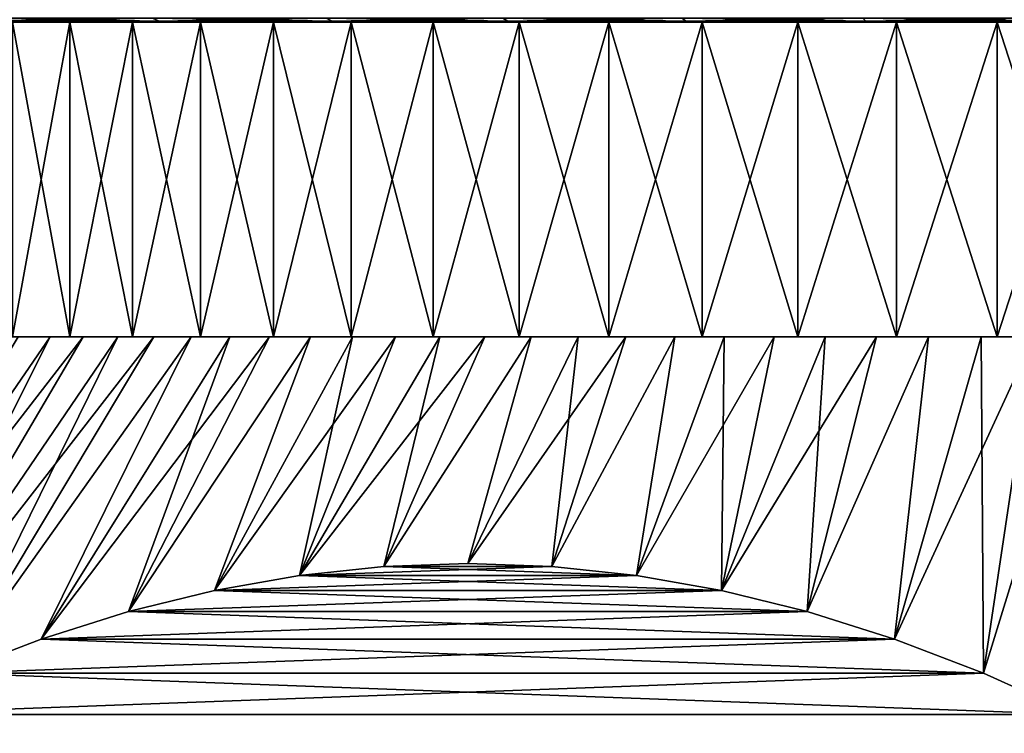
# Model space of a CAD drawing. Header units: metres. Extents: x -105 to 105, y -72 to 59.
# Tile 396 of 414: x 63.94 to 71.76, y 34.3 to 39.97. Entities that reach past the tile are written whole.
import ezdxf

# ---------------------------------------------------------------- set-up
doc = ezdxf.new("R2010")
doc.units = ezdxf.units.M
doc.layers.add('solid_509431_AD150_SW0001', color=7, linetype='CONTINUOUS')

msp = doc.modelspace()

# ---------------------------------------------------------------- linework, layer by layer
at = {"layer": 'solid_509431_AD150_SW0001'}
for points in [[(63.638599, 39.982388, -26.475197), (64.994125, 39.982388, -27.016661), (63.699825, 39.958004, -26.332518)], [(63.638599, 39.982388, 26.475197), (63.699825, 39.958004, 26.332518), (65.04805, 39.958004, 26.871063)], [(64.994125, 39.982388, 27.016661), (63.638599, 39.982388, 26.475197), (65.04805, 39.958004, 26.871063)], [(64.994125, 39.982388, -27.016661), (65.04805, 39.958004, -26.871063), (63.699825, 39.958004, -26.332518)], [(64.994125, 39.982388, -27.016661), (66.375343, 39.982388, -27.488775), (65.04805, 39.958004, -26.871063)], [(64.994125, 39.982388, 27.016661), (65.04805, 39.958004, 26.871063), (66.421822, 39.958004, 27.340633)], [(66.375343, 39.982388, 27.488775), (64.994125, 39.982388, 27.016661), (66.421822, 39.958004, 27.340633)], [(66.375343, 39.982388, -27.488775), (66.421822, 39.958004, -27.340633), (65.04805, 39.958004, -26.871063)], [(66.375343, 39.982388, -27.488775), (67.778694, 39.982388, -27.890324), (66.421822, 39.958004, -27.340633)], [(66.375343, 39.982388, 27.488775), (66.421822, 39.958004, 27.340633), (67.817612, 39.958004, 27.740019)], [(67.778694, 39.982388, 27.890324), (66.375343, 39.982388, 27.488775), (67.817612, 39.958004, 27.740019)], [(67.778694, 39.982388, -27.890324), (67.817612, 39.958004, -27.740019), (66.421822, 39.958004, -27.340633)], [(67.778694, 39.982388, -27.890324), (69.200584, 39.982388, -28.220282), (67.817612, 39.958004, -27.740019)], [(67.778694, 39.982388, 27.890324), (67.817612, 39.958004, 27.740019), (69.231842, 39.958004, 28.068197)], [(69.200584, 39.982388, 28.220282), (67.778694, 39.982388, 27.890324), (69.231842, 39.958004, 28.068197)], [(69.200584, 39.982388, -28.220282), (69.231842, 39.958004, -28.068197), (67.817612, 39.958004, -27.740019)], [(69.200584, 39.982388, -28.220282), (70.63736, 39.982388, -28.477797), (69.231842, 39.958004, -28.068197)], [(69.200584, 39.982388, 28.220282), (69.231842, 39.958004, 28.068197), (70.660873, 39.958004, 28.324324)], [(70.63736, 39.982388, 28.477797), (69.200584, 39.982388, 28.220282), (70.660873, 39.958004, 28.324324)], [(70.63736, 39.982388, -28.477797), (70.660873, 39.958004, -28.324324), (69.231842, 39.958004, -28.068197)], [(70.63736, 39.982388, -28.477797), (72.085335, 39.982388, -28.662209), (70.660873, 39.958004, -28.324324)], [(70.63736, 39.982388, 28.477797), (70.660873, 39.958004, 28.324324), (72.101044, 39.958004, 28.507744)], [(72.085335, 39.982388, 28.662209), (70.63736, 39.982388, 28.477797), (72.101044, 39.958004, 28.507744)], [(72.085335, 39.982388, -28.662209), (72.101044, 39.958004, -28.507744), (70.660873, 39.958004, -28.324324)], [(64.836197, 39.950001, 8.105371), (47.822784, 39.950001, 8.581896), (47.420685, 39.950001, 7.185497)], [(64.337761, 39.950001, 7.437512), (64.836197, 39.950001, 8.105371), (47.420685, 39.950001, 7.185497)], [(63.883144, 39.950001, 6.739104), (64.337761, 39.950001, 7.437512), (47.420685, 39.950001, 7.185497)], [(64.836197, 39.950001, -8.105371), (47.658512, 39.950001, -8.04323), (48.104012, 39.950001, -9.42634)], [(64.337761, 39.950001, -7.437512), (63.883144, 39.950001, -6.739104), (47.658512, 39.950001, -8.04323)], [(64.836197, 39.950001, -8.105371), (64.337761, 39.950001, -7.437512), (47.658512, 39.950001, -8.04323)], [(66.573021, 39.950001, 9.898787), (48.29554, 39.950001, 9.955989), (47.822784, 39.950001, 8.581896)], [(65.956131, 39.950001, 9.338548), (66.573021, 39.950001, 9.898787), (47.822784, 39.950001, 8.581896)], [(65.376381, 39.950001, 8.739902), (65.956131, 39.950001, 9.338548), (47.822784, 39.950001, 8.581896)], [(64.836197, 39.950001, 8.105371), (65.376381, 39.950001, 8.739902), (47.822784, 39.950001, 8.581896)], [(66.573021, 39.950001, -9.898787), (48.104012, 39.950001, -9.42634), (48.619427, 39.950001, -10.784958)], [(65.376381, 39.950001, -8.739902), (64.836197, 39.950001, -8.105371), (48.104012, 39.950001, -9.42634)], [(65.956131, 39.950001, -9.338548), (65.376381, 39.950001, -8.739902), (48.104012, 39.950001, -9.42634)], [(66.573021, 39.950001, -9.898787), (65.956131, 39.950001, -9.338548), (48.104012, 39.950001, -9.42634)], [(67.908035, 39.950001, 10.895137), (48.837696, 39.950001, 11.304154), (48.29554, 39.950001, 9.955989)], [(67.224571, 39.950001, 10.418385), (67.908035, 39.950001, 10.895137), (48.29554, 39.950001, 9.955989)], [(66.573021, 39.950001, 9.898787), (67.224571, 39.950001, 10.418385), (48.29554, 39.950001, 9.955989)], [(67.908035, 39.950001, -10.895137), (48.619427, 39.950001, -10.784958), (49.20343, 39.950001, -12.115568)], [(67.224571, 39.950001, -10.418385), (66.573021, 39.950001, -9.898787), (48.619427, 39.950001, -10.784958)], [(67.908035, 39.950001, -10.895137), (67.224571, 39.950001, -10.418385), (48.619427, 39.950001, -10.784958)], [(71.702499, 39.950001, 12.574837), (49.447899, 39.950001, 12.622996), (48.837696, 39.950001, 11.304154)], [(70.90358, 39.950001, 12.337721), (71.702499, 39.950001, 12.574837), (48.837696, 39.950001, 11.304154)], [(70.121544, 39.950001, 12.049923), (70.90358, 39.950001, 12.337721), (48.837696, 39.950001, 11.304154)], [(69.359497, 39.950001, 11.712588), (70.121544, 39.950001, 12.049923), (48.837696, 39.950001, 11.304154)], [(68.620682, 39.950001, 11.32715), (69.359497, 39.950001, 11.712588), (48.837696, 39.950001, 11.304154)], [(67.908035, 39.950001, 10.895137), (68.620682, 39.950001, 11.32715), (48.837696, 39.950001, 11.304154)], [(70.90358, 39.950001, -12.337721), (49.20343, 39.950001, -12.115568), (49.854492, 39.950001, -13.414669)], [(68.620682, 39.950001, -11.32715), (67.908035, 39.950001, -10.895137), (49.20343, 39.950001, -12.115568)], [(69.359497, 39.950001, -11.712588), (68.620682, 39.950001, -11.32715), (49.20343, 39.950001, -12.115568)], [(70.121544, 39.950001, -12.049923), (69.359497, 39.950001, -11.712588), (49.20343, 39.950001, -12.115568)], [(70.90358, 39.950001, -12.337721), (70.121544, 39.950001, -12.049923), (49.20343, 39.950001, -12.115568)], [(100.145508, 39.950001, 13.414669), (50.124489, 39.950001, 13.908954), (49.447899, 39.950001, 12.622996)], [(75, 39.950001, 13), (100.145508, 39.950001, 13.414669), (49.447899, 39.950001, 12.622996)], [(74.167084, 39.950001, 12.973289), (75, 39.950001, 13), (49.447899, 39.950001, 12.622996)], [(73.337608, 39.950001, 12.893271), (74.167084, 39.950001, 12.973289), (49.447899, 39.950001, 12.622996)], [(72.514931, 39.950001, 12.760267), (73.337608, 39.950001, 12.893271), (49.447899, 39.950001, 12.622996)], [(71.702499, 39.950001, 12.574837), (72.514931, 39.950001, 12.760267), (49.447899, 39.950001, 12.622996)], [(49.854492, 39.950001, -13.414669), (99.875511, 39.950001, -13.908954), (100.552101, 39.950001, -12.622996)], [(75, 39.950001, -13), (49.854492, 39.950001, -13.414669), (100.552101, 39.950001, -12.622996)], [(49.854492, 39.950001, -13.414669), (50.570942, 39.950001, -14.678935), (99.875511, 39.950001, -13.908954)], [(71.702499, 39.950001, -12.574837), (70.90358, 39.950001, -12.337721), (49.854492, 39.950001, -13.414669)], [(72.514931, 39.950001, -12.760267), (71.702499, 39.950001, -12.574837), (49.854492, 39.950001, -13.414669)], [(73.337608, 39.950001, -12.893271), (72.514931, 39.950001, -12.760267), (49.854492, 39.950001, -13.414669)], [(74.167084, 39.950001, -12.973289), (73.337608, 39.950001, -12.893271), (49.854492, 39.950001, -13.414669)], [(75, 39.950001, -13), (74.167084, 39.950001, -12.973289), (49.854492, 39.950001, -13.414669)], [(99.429054, 39.950001, 14.678935), (50.865784, 39.950001, 15.158812), (50.124489, 39.950001, 13.908954)], [(100.145508, 39.950001, 13.414669), (99.429054, 39.950001, 14.678935), (50.124489, 39.950001, 13.908954)], [(50.570942, 39.950001, -14.678935), (99.134216, 39.950001, -15.158812), (99.875511, 39.950001, -13.908954)], [(50.570942, 39.950001, -14.678935), (51.350864, 39.950001, -15.904978), (99.134216, 39.950001, -15.158812)], [(98.649139, 39.950001, 15.904978), (51.6698, 39.950001, 16.369234), (50.865784, 39.950001, 15.158812)], [(99.429054, 39.950001, 14.678935), (98.649139, 39.950001, 15.904978), (50.865784, 39.950001, 15.158812)], [(51.350864, 39.950001, -15.904978), (98.3302, 39.950001, -16.369234), (99.134216, 39.950001, -15.158812)], [(51.350864, 39.950001, -15.904978), (52.192307, 39.950001, -17.089737), (98.3302, 39.950001, -16.369234)], [(97.807693, 39.950001, 17.089737), (52.534466, 39.950001, 17.537094), (51.6698, 39.950001, 16.369234)], [(98.649139, 39.950001, 15.904978), (97.807693, 39.950001, 17.089737), (51.6698, 39.950001, 16.369234)], [(52.192307, 39.950001, -17.089737), (97.465538, 39.950001, -17.537094), (98.3302, 39.950001, -16.369234)], [(52.192307, 39.950001, -17.089737), (53.093006, 39.950001, -18.230021), (97.465538, 39.950001, -17.537094)], [(96.90699, 39.950001, 18.230021), (53.457558, 39.950001, 18.659399), (52.534466, 39.950001, 17.537094)], [(97.807693, 39.950001, 17.089737), (96.90699, 39.950001, 18.230021), (52.534466, 39.950001, 17.537094)], [(53.093006, 39.950001, -18.230021), (96.542442, 39.950001, -18.659399), (97.465538, 39.950001, -17.537094)], [(53.093006, 39.950001, -18.230021), (54.050678, 39.950001, -19.322937), (96.542442, 39.950001, -18.659399)], [(95.949318, 39.950001, 19.322937), (54.436607, 39.950001, 19.733141), (53.457558, 39.950001, 18.659399)], [(96.90699, 39.950001, 18.230021), (95.949318, 39.950001, 19.322937), (53.457558, 39.950001, 18.659399)], [(54.050678, 39.950001, -19.322937), (95.563393, 39.950001, -19.733141), (96.542442, 39.950001, -18.659399)], [(54.050678, 39.950001, -19.322937), (55.06282, 39.950001, -20.365629), (95.563393, 39.950001, -19.733141)], [(94.93718, 39.950001, 20.365629), (55.46917, 39.950001, 20.75564), (54.436607, 39.950001, 19.733141)], [(95.949318, 39.950001, 19.322937), (94.93718, 39.950001, 20.365629), (54.436607, 39.950001, 19.733141)], [(55.06282, 39.950001, -20.365629), (94.53083, 39.950001, -20.75564), (95.563393, 39.950001, -19.733141)], [(55.06282, 39.950001, -20.365629), (56.126755, 39.950001, -21.355339), (94.53083, 39.950001, -20.75564)], [(93.873245, 39.950001, 21.355339), (56.552456, 39.950001, 21.724138), (55.46917, 39.950001, 20.75564)], [(94.93718, 39.950001, 20.365629), (93.873245, 39.950001, 21.355339), (55.46917, 39.950001, 20.75564)], [(56.126755, 39.950001, -21.355339), (93.44754, 39.950001, -21.724138), (94.53083, 39.950001, -20.75564)], [(56.126755, 39.950001, -21.355339), (57.239807, 39.950001, -22.289581), (93.44754, 39.950001, -21.724138)], [(92.760193, 39.950001, 22.289581), (57.683731, 39.950001, 22.636183), (56.552456, 39.950001, 21.724138)], [(93.873245, 39.950001, 21.355339), (92.760193, 39.950001, 22.289581), (56.552456, 39.950001, 21.724138)], [(57.239807, 39.950001, -22.289581), (92.316269, 39.950001, -22.636183), (93.44754, 39.950001, -21.724138)], [(57.239807, 39.950001, -22.289581), (58.398968, 39.950001, -23.165831), (92.316269, 39.950001, -22.636183)], [(91.601036, 39.950001, 23.165831), (58.860031, 39.950001, 23.489388), (57.683731, 39.950001, 22.636183)], [(92.760193, 39.950001, 22.289581), (91.601036, 39.950001, 23.165831), (57.683731, 39.950001, 22.636183)], [(58.398968, 39.950001, -23.165831), (91.139969, 39.950001, -23.489388), (92.316269, 39.950001, -22.636183)], [(58.398968, 39.950001, -23.165831), (59.601337, 39.950001, -23.981892), (91.139969, 39.950001, -23.489388)], [(90.398659, 39.950001, 23.981892), (60.078243, 39.950001, 24.281498), (58.860031, 39.950001, 23.489388)], [(91.601036, 39.950001, 23.165831), (90.398659, 39.950001, 23.981892), (58.860031, 39.950001, 23.489388)], [(59.601337, 39.950001, -23.981892), (89.921761, 39.950001, -24.281498), (91.139969, 39.950001, -23.489388)], [(59.601337, 39.950001, -23.981892), (60.843719, 39.950001, -24.735596), (89.921761, 39.950001, -24.281498)], [(89.156281, 39.950001, 24.735596), (61.335308, 39.950001, 25.010521), (60.078243, 39.950001, 24.281498)], [(90.398659, 39.950001, 23.981892), (89.156281, 39.950001, 24.735596), (60.078243, 39.950001, 24.281498)], [(60.843719, 39.950001, -24.735596), (88.664688, 39.950001, -25.010521), (89.921761, 39.950001, -24.281498)], [(60.843719, 39.950001, -24.735596), (62.122887, 39.950001, -25.424986), (88.664688, 39.950001, -25.010521)], [(87.877113, 39.950001, 25.424986), (62.627831, 39.950001, 25.67449), (61.335308, 39.950001, 25.010521)], [(89.156281, 39.950001, 24.735596), (87.877113, 39.950001, 25.424986), (61.335308, 39.950001, 25.010521)], [(62.122887, 39.950001, -25.424986), (87.372169, 39.950001, -25.67449), (88.664688, 39.950001, -25.010521)], [(62.122887, 39.950001, -25.424986), (63.435577, 39.950001, -26.048302), (87.372169, 39.950001, -25.67449)], [(63.699825, 39.958004, 26.332518), (62.627831, 39.950001, 25.67449), (63.952572, 39.950001, 26.27174)], [(86.564423, 39.950001, 26.048302), (63.952572, 39.950001, 26.27174), (62.627831, 39.950001, 25.67449)], [(87.877113, 39.950001, 25.424986), (86.564423, 39.950001, 26.048302), (62.627831, 39.950001, 25.67449)], [(63.699825, 39.958004, -26.332518), (64.778259, 39.950001, -26.603872), (63.435577, 39.950001, -26.048302)], [(63.435577, 39.950001, -26.048302), (86.047424, 39.950001, -26.27174), (87.372169, 39.950001, -25.67449)], [(63.435577, 39.950001, -26.048302), (64.778259, 39.950001, -26.603872), (86.047424, 39.950001, -26.27174)], [(65.04805, 39.958004, 26.871063), (63.699825, 39.958004, 26.332518), (63.952572, 39.950001, 26.27174)], [(63.699825, 39.958004, -26.332518), (65.04805, 39.958004, -26.871063), (64.778259, 39.950001, -26.603872)], [(64.337761, 39.950001, -7.437512), (64.337761, 37.450001, -7.437512), (63.883144, 37.450001, -6.739104)], [(64.337761, 39.950001, -7.437512), (63.883144, 37.450001, -6.739104), (63.883144, 39.950001, -6.739104)], [(63.883144, 39.950001, 6.739104), (63.883144, 37.450001, 6.739104), (64.337761, 37.450001, 7.437512)], [(63.883144, 39.950001, 6.739104), (64.337761, 37.450001, 7.437512), (64.337761, 39.950001, 7.437512)], [(65.04805, 39.958004, 26.871063), (63.952572, 39.950001, 26.27174), (65.306015, 39.950001, 26.800684)], [(85.221741, 39.950001, 26.603872), (65.306015, 39.950001, 26.800684), (63.952572, 39.950001, 26.27174)], [(86.564423, 39.950001, 26.048302), (85.221741, 39.950001, 26.603872), (63.952572, 39.950001, 26.27174)], [(64.836197, 39.950001, -8.105371), (64.836197, 37.450001, -8.105371), (64.337761, 37.450001, -7.437512)], [(64.836197, 39.950001, -8.105371), (64.337761, 37.450001, -7.437512), (64.337761, 39.950001, -7.437512)], [(64.337761, 39.950001, 7.437512), (64.337761, 37.450001, 7.437512), (64.836197, 37.450001, 8.105371)], [(64.337761, 39.950001, 7.437512), (64.836197, 37.450001, 8.105371), (64.836197, 39.950001, 8.105371)], [(65.04805, 39.958004, -26.871063), (66.147591, 39.950001, -27.090307), (64.778259, 39.950001, -26.603872)], [(64.778259, 39.950001, -26.603872), (84.693985, 39.950001, -26.800684), (86.047424, 39.950001, -26.27174)], [(64.778259, 39.950001, -26.603872), (66.147591, 39.950001, -27.090307), (84.693985, 39.950001, -26.800684)], [(65.376381, 39.950001, -8.739902), (65.376381, 37.450001, -8.739902), (64.836197, 37.450001, -8.105371)], [(65.376381, 39.950001, -8.739902), (64.836197, 37.450001, -8.105371), (64.836197, 39.950001, -8.105371)], [(64.836197, 39.950001, 8.105371), (64.836197, 37.450001, 8.105371), (65.376381, 37.450001, 8.739902)], [(64.836197, 39.950001, 8.105371), (65.376381, 37.450001, 8.739902), (65.376381, 39.950001, 8.739902)], [(66.421822, 39.958004, 27.340633), (65.04805, 39.958004, 26.871063), (65.306015, 39.950001, 26.800684)], [(65.04805, 39.958004, -26.871063), (66.421822, 39.958004, -27.340633), (66.147591, 39.950001, -27.090307)], [(66.421822, 39.958004, 27.340633), (65.306015, 39.950001, 26.800684), (66.684639, 39.950001, 27.259947)], [(83.852409, 39.950001, 27.090307), (66.684639, 39.950001, 27.259947), (65.306015, 39.950001, 26.800684)], [(85.221741, 39.950001, 26.603872), (83.852409, 39.950001, 27.090307), (65.306015, 39.950001, 26.800684)], [(65.956131, 39.950001, -9.338548), (65.956131, 37.450001, -9.338548), (65.376381, 37.450001, -8.739902)], [(65.956131, 39.950001, -9.338548), (65.376381, 37.450001, -8.739902), (65.376381, 39.950001, -8.739902)], [(65.376381, 39.950001, 8.739902), (65.376381, 37.450001, 8.739902), (65.956131, 37.450001, 9.338548)], [(65.376381, 39.950001, 8.739902), (65.956131, 37.450001, 9.338548), (65.956131, 39.950001, 9.338548)], [(66.573021, 39.950001, -9.898787), (66.573021, 37.450001, -9.898787), (65.956131, 37.450001, -9.338548)], [(66.573021, 39.950001, -9.898787), (65.956131, 37.450001, -9.338548), (65.956131, 39.950001, -9.338548)], [(65.956131, 39.950001, 9.338548), (65.956131, 37.450001, 9.338548), (66.573021, 37.450001, 9.898787)], [(65.956131, 39.950001, 9.338548), (66.573021, 37.450001, 9.898787), (66.573021, 39.950001, 9.898787)], [(66.421822, 39.958004, -27.340633), (67.539879, 39.950001, -27.5063), (66.147591, 39.950001, -27.090307)], [(66.147591, 39.950001, -27.090307), (83.315361, 39.950001, -27.259947), (84.693985, 39.950001, -26.800684)], [(66.147591, 39.950001, -27.090307), (67.539879, 39.950001, -27.5063), (83.315361, 39.950001, -27.259947)], [(67.817612, 39.958004, 27.740019), (66.421822, 39.958004, 27.340633), (66.684639, 39.950001, 27.259947)], [(66.421822, 39.958004, -27.340633), (67.817612, 39.958004, -27.740019), (67.539879, 39.950001, -27.5063)], [(67.224571, 39.950001, -10.418385), (67.224571, 37.450001, -10.418385), (66.573021, 37.450001, -9.898787)], [(67.224571, 39.950001, -10.418385), (66.573021, 37.450001, -9.898787), (66.573021, 39.950001, -9.898787)], [(66.573021, 39.950001, 9.898787), (66.573021, 37.450001, 9.898787), (67.224571, 37.450001, 10.418385)], [(66.573021, 39.950001, 9.898787), (67.224571, 37.450001, 10.418385), (67.224571, 39.950001, 10.418385)], [(67.817612, 39.958004, 27.740019), (66.684639, 39.950001, 27.259947), (68.08493, 39.950001, 27.648359)], [(82.460121, 39.950001, 27.5063), (68.08493, 39.950001, 27.648359), (66.684639, 39.950001, 27.259947)], [(83.852409, 39.950001, 27.090307), (82.460121, 39.950001, 27.5063), (66.684639, 39.950001, 27.259947)], [(67.908035, 39.950001, -10.895137), (67.908035, 37.450001, -10.895137), (67.224571, 37.450001, -10.418385)], [(67.908035, 39.950001, -10.895137), (67.224571, 37.450001, -10.418385), (67.224571, 39.950001, -10.418385)], [(67.224571, 39.950001, 10.418385), (67.224571, 37.450001, 10.418385), (67.908035, 37.450001, 10.895137)], [(67.224571, 39.950001, 10.418385), (67.908035, 37.450001, 10.895137), (67.908035, 39.950001, 10.895137)], [(67.817612, 39.958004, -27.740019), (68.951584, 39.950001, -27.850792), (67.539879, 39.950001, -27.5063)], [(67.539879, 39.950001, -27.5063), (81.91507, 39.950001, -27.648359), (83.315361, 39.950001, -27.259947)], [(67.539879, 39.950001, -27.5063), (68.951584, 39.950001, -27.850792), (81.91507, 39.950001, -27.648359)], [(69.231842, 39.958004, 28.068197), (67.817612, 39.958004, 27.740019), (68.08493, 39.950001, 27.648359)], [(67.817612, 39.958004, -27.740019), (69.231842, 39.958004, -28.068197), (68.951584, 39.950001, -27.850792)], [(68.620682, 39.950001, -11.32715), (68.620682, 37.450001, -11.32715), (67.908035, 37.450001, -10.895137)], [(68.620682, 39.950001, -11.32715), (67.908035, 37.450001, -10.895137), (67.908035, 39.950001, -10.895137)], [(67.908035, 39.950001, 10.895137), (67.908035, 37.450001, 10.895137), (68.620682, 37.450001, 11.32715)], [(67.908035, 39.950001, 10.895137), (68.620682, 37.450001, 11.32715), (68.620682, 39.950001, 11.32715)], [(69.231842, 39.958004, 28.068197), (68.08493, 39.950001, 27.648359), (69.50312, 39.950001, 27.964876)], [(81.048416, 39.950001, 27.850792), (69.50312, 39.950001, 27.964876), (68.08493, 39.950001, 27.648359)], [(82.460121, 39.950001, 27.5063), (81.048416, 39.950001, 27.850792), (68.08493, 39.950001, 27.648359)], [(69.359497, 39.950001, -11.712588), (69.359497, 37.450001, -11.712588), (68.620682, 37.450001, -11.32715)], [(69.359497, 39.950001, -11.712588), (68.620682, 37.450001, -11.32715), (68.620682, 39.950001, -11.32715)], [(68.620682, 39.950001, 11.32715), (68.620682, 37.450001, 11.32715), (69.359497, 37.450001, 11.712588)], [(68.620682, 39.950001, 11.32715), (69.359497, 37.450001, 11.712588), (69.359497, 39.950001, 11.712588)], [(69.231842, 39.958004, -28.068197), (70.379036, 39.950001, -28.122885), (68.951584, 39.950001, -27.850792)], [(68.951584, 39.950001, -27.850792), (80.49688, 39.950001, -27.964876), (81.91507, 39.950001, -27.648359)], [(68.951584, 39.950001, -27.850792), (70.379036, 39.950001, -28.122885), (80.49688, 39.950001, -27.964876)], [(70.660873, 39.958004, 28.324324), (69.231842, 39.958004, 28.068197), (69.50312, 39.950001, 27.964876)], [(69.231842, 39.958004, -28.068197), (70.660873, 39.958004, -28.324324), (70.379036, 39.950001, -28.122885)], [(70.121544, 39.950001, -12.049923), (70.121544, 37.450001, -12.049923), (69.359497, 37.450001, -11.712588)], [(70.121544, 39.950001, -12.049923), (69.359497, 37.450001, -11.712588), (69.359497, 39.950001, -11.712588)], [(69.359497, 39.950001, 11.712588), (69.359497, 37.450001, 11.712588), (70.121544, 37.450001, 12.049923)], [(69.359497, 39.950001, 11.712588), (70.121544, 37.450001, 12.049923), (70.121544, 39.950001, 12.049923)], [(70.660873, 39.958004, 28.324324), (69.50312, 39.950001, 27.964876), (70.935684, 39.950001, 28.20871)], [(79.620964, 39.950001, 28.122885), (70.935684, 39.950001, 28.20871), (69.50312, 39.950001, 27.964876)], [(81.048416, 39.950001, 27.850792), (79.620964, 39.950001, 28.122885), (69.50312, 39.950001, 27.964876)], [(70.90358, 39.950001, -12.337721), (70.90358, 37.450001, -12.337721), (70.121544, 37.450001, -12.049923)], [(70.90358, 39.950001, -12.337721), (70.121544, 37.450001, -12.049923), (70.121544, 39.950001, -12.049923)], [(70.121544, 39.950001, 12.049923), (70.121544, 37.450001, 12.049923), (70.90358, 37.450001, 12.337721)], [(70.121544, 39.950001, 12.049923), (70.90358, 37.450001, 12.337721), (70.90358, 39.950001, 12.337721)], [(70.660873, 39.958004, -28.324324), (71.818436, 39.950001, -28.321857), (70.379036, 39.950001, -28.122885)], [(70.379036, 39.950001, -28.122885), (79.064316, 39.950001, -28.20871), (80.49688, 39.950001, -27.964876)], [(70.379036, 39.950001, -28.122885), (71.818436, 39.950001, -28.321857), (79.064316, 39.950001, -28.20871)], [(72.101044, 39.958004, 28.507744), (70.660873, 39.958004, 28.324324), (70.935684, 39.950001, 28.20871)], [(70.660873, 39.958004, -28.324324), (72.101044, 39.958004, -28.507744), (71.818436, 39.950001, -28.321857)], [(71.702499, 39.950001, -12.574837), (71.702499, 37.450001, -12.574837), (70.90358, 37.450001, -12.337721)], [(71.702499, 39.950001, -12.574837), (70.90358, 37.450001, -12.337721), (70.90358, 39.950001, -12.337721)], [(70.90358, 39.950001, 12.337721), (70.90358, 37.450001, 12.337721), (71.702499, 37.450001, 12.574837)], [(70.90358, 39.950001, 12.337721), (71.702499, 37.450001, 12.574837), (71.702499, 39.950001, 12.574837)], [(72.101044, 39.958004, 28.507744), (70.935684, 39.950001, 28.20871), (72.378754, 39.950001, 28.379202)], [(78.181564, 39.950001, 28.321857), (72.378754, 39.950001, 28.379202), (70.935684, 39.950001, 28.20871)], [(79.620964, 39.950001, 28.122885), (78.181564, 39.950001, 28.321857), (70.935684, 39.950001, 28.20871)], [(72.514931, 39.950001, -12.760267), (72.514931, 37.450001, -12.760267), (71.702499, 37.450001, -12.574837)], [(72.514931, 39.950001, -12.760267), (71.702499, 37.450001, -12.574837), (71.702499, 39.950001, -12.574837)], [(71.702499, 39.950001, 12.574837), (71.702499, 37.450001, 12.574837), (72.514931, 37.450001, 12.760267)], [(71.702499, 39.950001, 12.574837), (72.514931, 37.450001, 12.760267), (72.514931, 39.950001, 12.760267)], [(62.125664, 34.450001, 9.500075), (64.180923, 37.450001, 8.074492), (63.92765, 37.450001, 7.723543)], [(62.125664, 34.450001, 9.500075), (62.678173, 34.450001, 10.206499), (64.180923, 37.450001, 8.074492)], [(62.125664, 34.450001, -9.500075), (63.92765, 37.450001, -7.723543), (64.180923, 37.450001, -8.074492)], [(62.125664, 34.450001, -9.500075), (64.180923, 37.450001, -8.074492), (64.445305, 37.450001, -8.417147)], [(62.125664, 34.450001, -9.500075), (64.445305, 37.450001, -8.417147), (62.678173, 34.450001, -10.206499)], [(62.678173, 34.450001, 10.206499), (64.720451, 37.450001, 8.751051), (64.445305, 37.450001, 8.417147)], [(62.678173, 34.450001, 10.206499), (63.404133, 34.776466, 10.625631), (64.720451, 37.450001, 8.751051)], [(62.678173, 34.450001, 10.206499), (64.445305, 37.450001, 8.417147), (64.180923, 37.450001, 8.074492)], [(62.678173, 34.450001, -10.206499), (64.445305, 37.450001, -8.417147), (64.720451, 37.450001, -8.751051)], [(62.678173, 34.450001, -10.206499), (64.720451, 37.450001, -8.751051), (65.006233, 37.450001, -9.076042)], [(63.404133, 34.776466, -10.625631), (62.678173, 34.450001, -10.206499), (65.006233, 37.450001, -9.076042)], [(63.404133, 34.776466, 10.625631), (65.302299, 37.450001, 9.391726), (65.006233, 37.450001, 9.076042)], [(63.404133, 34.776466, 10.625631), (64.111633, 35.047756, 11.034109), (65.302299, 37.450001, 9.391726)], [(63.404133, 34.776466, 10.625631), (65.006233, 37.450001, 9.076042), (64.720451, 37.450001, 8.751051)], [(63.404133, 34.776466, -10.625631), (65.006233, 37.450001, -9.076042), (65.302299, 37.450001, -9.391726)], [(64.111641, 35.047756, -11.034109), (63.404133, 34.776466, -10.625631), (65.302299, 37.450001, -9.391726)], [(64.337761, 37.450001, -7.437512), (63.685829, 37.450001, -7.364748), (63.455589, 37.450001, -6.998323)], [(63.883144, 37.450001, -6.739104), (64.337761, 37.450001, -7.437512), (63.455589, 37.450001, -6.998323)], [(64.337761, 37.450001, 7.437512), (63.685829, 37.450001, 7.364748), (63.92765, 37.450001, 7.723543)], [(64.337761, 37.450001, 7.437512), (63.883144, 37.450001, 6.739104), (63.685829, 37.450001, 7.364748)], [(64.337761, 37.450001, -7.437512), (63.92765, 37.450001, -7.723543), (63.685829, 37.450001, -7.364748)], [(64.337761, 37.450001, 7.437512), (63.92765, 37.450001, 7.723543), (64.180923, 37.450001, 8.074492)], [(64.836197, 37.450001, -8.105371), (64.180923, 37.450001, -8.074492), (63.92765, 37.450001, -7.723543)], [(64.337761, 37.450001, -7.437512), (64.836197, 37.450001, -8.105371), (63.92765, 37.450001, -7.723543)], [(64.111633, 35.047756, 11.034109), (65.608322, 37.450001, 9.697756), (65.302299, 37.450001, 9.391726)], [(64.111633, 35.047756, 11.034109), (64.804718, 35.266644, 11.434259), (65.608322, 37.450001, 9.697756)], [(64.111641, 35.047756, -11.034109), (65.302299, 37.450001, -9.391726), (65.608322, 37.450001, -9.697756)], [(64.111641, 35.047756, -11.034109), (65.608322, 37.450001, -9.697756), (65.923897, 37.450001, -9.993717)], [(64.804718, 35.266644, -11.43426), (64.111641, 35.047756, -11.034109), (65.923897, 37.450001, -9.993717)], [(64.836197, 37.450001, 8.105371), (64.180923, 37.450001, 8.074492), (64.445305, 37.450001, 8.417147)], [(64.836197, 37.450001, 8.105371), (64.337761, 37.450001, 7.437512), (64.180923, 37.450001, 8.074492)], [(64.836197, 37.450001, -8.105371), (64.445305, 37.450001, -8.417147), (64.180923, 37.450001, -8.074492)], [(65.376381, 37.450001, 8.739902), (64.445305, 37.450001, 8.417147), (64.720451, 37.450001, 8.751051)], [(65.376381, 37.450001, 8.739902), (64.836197, 37.450001, 8.105371), (64.445305, 37.450001, 8.417147)], [(65.376381, 37.450001, -8.739902), (64.720451, 37.450001, -8.751051), (64.445305, 37.450001, -8.417147)], [(64.836197, 37.450001, -8.105371), (65.376381, 37.450001, -8.739902), (64.445305, 37.450001, -8.417147)], [(65.376381, 37.450001, 8.739902), (64.720451, 37.450001, 8.751051), (65.006233, 37.450001, 9.076042)], [(65.956131, 37.450001, -9.338548), (65.006233, 37.450001, -9.076042), (64.720451, 37.450001, -8.751051)], [(65.376381, 37.450001, -8.739902), (65.956131, 37.450001, -9.338548), (64.720451, 37.450001, -8.751051)], [(64.804718, 35.266644, 11.434259), (66.248909, 37.450001, 10.279511), (65.923897, 37.450001, 9.993717)], [(64.804718, 35.266644, 11.434259), (65.486938, 35.435154, 11.82814), (66.248909, 37.450001, 10.279511)], [(64.804718, 35.266644, 11.434259), (65.923897, 37.450001, 9.993717), (65.608322, 37.450001, 9.697756)], [(64.804718, 35.266644, -11.43426), (65.923897, 37.450001, -9.993717), (66.248909, 37.450001, -10.279511)], [(65.486938, 35.435154, -11.828141), (64.804718, 35.266644, -11.43426), (66.248909, 37.450001, -10.279511)], [(65.956131, 37.450001, 9.338548), (65.006233, 37.450001, 9.076042), (65.302299, 37.450001, 9.391726)], [(65.956131, 37.450001, 9.338548), (65.376381, 37.450001, 8.739902), (65.006233, 37.450001, 9.076042)], [(65.956131, 37.450001, -9.338548), (65.302299, 37.450001, -9.391726), (65.006233, 37.450001, -9.076042)], [(65.956131, 37.450001, 9.338548), (65.302299, 37.450001, 9.391726), (65.608322, 37.450001, 9.697756)], [(66.573021, 37.450001, -9.898787), (65.608322, 37.450001, -9.697756), (65.302299, 37.450001, -9.391726)], [(65.956131, 37.450001, -9.338548), (66.573021, 37.450001, -9.898787), (65.302299, 37.450001, -9.391726)], [(65.486938, 35.435154, 11.82814), (66.582909, 37.450001, 10.554745), (66.248909, 37.450001, 10.279511)], [(65.486938, 35.435154, 11.82814), (66.161934, 35.554764, 12.217846), (66.582909, 37.450001, 10.554745)], [(65.486938, 35.435154, -11.828141), (66.248909, 37.450001, -10.279511), (66.582909, 37.450001, -10.554745)], [(65.486938, 35.435154, -11.828141), (66.582909, 37.450001, -10.554745), (66.925514, 37.450001, -10.81909)], [(66.161934, 35.554764, -12.217848), (65.486938, 35.435154, -11.828141), (66.925514, 37.450001, -10.81909)], [(66.573021, 37.450001, 9.898787), (65.608322, 37.450001, 9.697756), (65.923897, 37.450001, 9.993717)], [(66.573021, 37.450001, 9.898787), (65.956131, 37.450001, 9.338548), (65.608322, 37.450001, 9.697756)], [(66.573021, 37.450001, -9.898787), (65.923897, 37.450001, -9.993717), (65.608322, 37.450001, -9.697756)], [(66.573021, 37.450001, 9.898787), (65.923897, 37.450001, 9.993717), (66.248909, 37.450001, 10.279511)], [(67.224571, 37.450001, -10.418385), (66.248909, 37.450001, -10.279511), (65.923897, 37.450001, -9.993717)], [(66.573021, 37.450001, -9.898787), (67.224571, 37.450001, -10.418385), (65.923897, 37.450001, -9.993717)], [(66.161934, 35.554764, 12.217846), (67.276398, 37.450001, 11.072307), (66.925514, 37.450001, 10.81909)], [(66.161934, 35.554764, 12.217846), (66.832092, 35.626225, 12.604767), (67.276398, 37.450001, 11.072307)], [(66.161934, 35.554764, 12.217846), (66.925514, 37.450001, 10.81909), (66.582909, 37.450001, 10.554745)], [(66.161934, 35.554764, -12.217848), (66.925514, 37.450001, -10.81909), (67.276398, 37.450001, -11.072307)], [(66.161934, 35.554764, -12.217848), (67.276398, 37.450001, -11.072307), (67.635284, 37.450001, -11.314191)], [(66.8321, 35.626225, -12.604768), (66.161934, 35.554764, -12.217848), (67.635284, 37.450001, -11.314191)], [(67.224571, 37.450001, 10.418385), (66.248909, 37.450001, 10.279511), (66.582909, 37.450001, 10.554745)], [(67.224571, 37.450001, 10.418385), (66.573021, 37.450001, 9.898787), (66.248909, 37.450001, 10.279511)], [(67.224571, 37.450001, -10.418385), (66.582909, 37.450001, -10.554745), (66.248909, 37.450001, -10.279511)], [(67.224571, 37.450001, 10.418385), (66.582909, 37.450001, 10.554745), (66.925514, 37.450001, 10.81909)], [(67.908035, 37.450001, -10.895137), (66.925514, 37.450001, -10.81909), (66.582909, 37.450001, -10.554745)], [(67.224571, 37.450001, -10.418385), (67.908035, 37.450001, -10.895137), (66.582909, 37.450001, -10.554745)], [(66.832092, 35.626225, 12.604767), (68.00174, 37.450001, 11.544454), (67.635284, 37.450001, 11.314191)], [(66.832092, 35.626225, 12.604767), (67.5, 35.650002, 12.99038), (68.00174, 37.450001, 11.544454)], [(66.832092, 35.626225, 12.604767), (67.635284, 37.450001, 11.314191), (67.276398, 37.450001, 11.072307)], [(66.8321, 35.626225, -12.604768), (67.635284, 37.450001, -11.314191), (68.00174, 37.450001, -11.544454)], [(67.5, 35.650002, -12.990382), (66.8321, 35.626225, -12.604768), (68.00174, 37.450001, -11.544454)], [(67.908035, 37.450001, 10.895137), (66.925514, 37.450001, 10.81909), (67.276398, 37.450001, 11.072307)], [(67.908035, 37.450001, 10.895137), (67.224571, 37.450001, 10.418385), (66.925514, 37.450001, 10.81909)], [(67.908035, 37.450001, -10.895137), (67.276398, 37.450001, -11.072307), (66.925514, 37.450001, -10.81909)], [(67.908035, 37.450001, 10.895137), (67.276398, 37.450001, 11.072307), (67.635284, 37.450001, 11.314191)], [(68.620682, 37.450001, -11.32715), (67.635284, 37.450001, -11.314191), (67.276398, 37.450001, -11.072307)], [(67.908035, 37.450001, -10.895137), (68.620682, 37.450001, -11.32715), (67.276398, 37.450001, -11.072307)], [(67.5, 35.650002, 12.99038), (68.375267, 37.450001, 11.762776), (68.00174, 37.450001, 11.544454)], [(67.5, 35.650002, 12.99038), (68.1679, 35.626225, 13.375995), (68.375267, 37.450001, 11.762776)], [(67.5, 35.650002, -12.990382), (68.00174, 37.450001, -11.544454), (68.375267, 37.450001, -11.762776)], [(67.5, 35.650002, -12.990382), (68.375267, 37.450001, -11.762776), (68.755714, 37.450001, -11.969079)], [(68.167908, 35.626225, -13.375996), (67.5, 35.650002, -12.990382), (68.755714, 37.450001, -11.969079)], [(68.620682, 37.450001, 11.32715), (67.635284, 37.450001, 11.314191), (68.00174, 37.450001, 11.544454)], [(68.620682, 37.450001, 11.32715), (67.908035, 37.450001, 10.895137), (67.635284, 37.450001, 11.314191)], [(68.620682, 37.450001, -11.32715), (68.00174, 37.450001, -11.544454), (67.635284, 37.450001, -11.314191)], [(69.359497, 37.450001, 11.712588), (68.00174, 37.450001, 11.544454), (68.375267, 37.450001, 11.762776)], [(69.359497, 37.450001, 11.712588), (68.620682, 37.450001, 11.32715), (68.00174, 37.450001, 11.544454)], [(69.359497, 37.450001, -11.712588), (68.375267, 37.450001, -11.762776), (68.00174, 37.450001, -11.544454)], [(68.620682, 37.450001, -11.32715), (69.359497, 37.450001, -11.712588), (68.00174, 37.450001, -11.544454)], [(68.1679, 35.626225, 13.375995), (69.142593, 37.450001, 12.163089), (68.755714, 37.450001, 11.969079)], [(68.1679, 35.626225, 13.375995), (68.838066, 35.554764, 13.762915), (69.142593, 37.450001, 12.163089)], [(68.1679, 35.626225, 13.375995), (68.755714, 37.450001, 11.969079), (68.375267, 37.450001, 11.762776)], [(68.167908, 35.626225, -13.375996), (68.755714, 37.450001, -11.969079), (69.142593, 37.450001, -12.163089)], [(68.838066, 35.554764, -13.762916), (68.167908, 35.626225, -13.375996), (69.142593, 37.450001, -12.163089)], [(69.359497, 37.450001, 11.712588), (68.375267, 37.450001, 11.762776), (68.755714, 37.450001, 11.969079)], [(70.121544, 37.450001, -12.049923), (68.755714, 37.450001, -11.969079), (68.375267, 37.450001, -11.762776)], [(69.359497, 37.450001, -11.712588), (70.121544, 37.450001, -12.049923), (68.375267, 37.450001, -11.762776)], [(70.121544, 37.450001, 12.049923), (68.755714, 37.450001, 11.969079), (69.142593, 37.450001, 12.163089)], [(70.121544, 37.450001, 12.049923), (69.359497, 37.450001, 11.712588), (68.755714, 37.450001, 11.969079)], [(70.121544, 37.450001, -12.049923), (69.142593, 37.450001, -12.163089), (68.755714, 37.450001, -11.969079)], [(68.838066, 35.554764, 13.762915), (69.535469, 37.450001, 12.344591), (69.142593, 37.450001, 12.163089)], [(68.838066, 35.554764, 13.762915), (69.513062, 35.435154, 14.152621), (69.535469, 37.450001, 12.344591)], [(68.838066, 35.554764, -13.762916), (69.142593, 37.450001, -12.163089), (69.535469, 37.450001, -12.344591)], [(68.838066, 35.554764, -13.762916), (69.535469, 37.450001, -12.344591), (69.933853, 37.450001, -12.513359)], [(69.513062, 35.435154, -14.152622), (68.838066, 35.554764, -13.762916), (69.933853, 37.450001, -12.513359)], [(70.90358, 37.450001, 12.337721), (69.142593, 37.450001, 12.163089), (69.535469, 37.450001, 12.344591)], [(70.90358, 37.450001, 12.337721), (70.121544, 37.450001, 12.049923), (69.142593, 37.450001, 12.163089)], [(70.90358, 37.450001, -12.337721), (69.535469, 37.450001, -12.344591), (69.142593, 37.450001, -12.163089)], [(70.121544, 37.450001, -12.049923), (70.90358, 37.450001, -12.337721), (69.142593, 37.450001, -12.163089)], [(69.513062, 35.435154, 14.152621), (70.33757, 37.450001, 12.669319), (69.933853, 37.450001, 12.513359)], [(69.513062, 35.435154, 14.152621), (70.195282, 35.266644, 14.546501), (70.33757, 37.450001, 12.669319)], [(69.513062, 35.435154, 14.152621), (69.933853, 37.450001, 12.513359), (69.535469, 37.450001, 12.344591)], [(69.513062, 35.435154, -14.152622), (69.933853, 37.450001, -12.513359), (70.33757, 37.450001, -12.669319)], [(69.513062, 35.435154, -14.152622), (70.33757, 37.450001, -12.669319), (70.746071, 37.450001, -12.812263)], [(70.195282, 35.266644, -14.546502), (69.513062, 35.435154, -14.152622), (70.746071, 37.450001, -12.812263)], [(70.90358, 37.450001, 12.337721), (69.535469, 37.450001, 12.344591), (69.933853, 37.450001, 12.513359)], [(71.702499, 37.450001, -12.574837), (69.933853, 37.450001, -12.513359), (69.535469, 37.450001, -12.344591)], [(70.90358, 37.450001, -12.337721), (71.702499, 37.450001, -12.574837), (69.535469, 37.450001, -12.344591)], [(71.702499, 37.450001, 12.574837), (69.933853, 37.450001, 12.513359), (70.33757, 37.450001, 12.669319)], [(71.702499, 37.450001, 12.574837), (70.90358, 37.450001, 12.337721), (69.933853, 37.450001, 12.513359)], [(71.702499, 37.450001, -12.574837), (70.33757, 37.450001, -12.669319), (69.933853, 37.450001, -12.513359)], [(70.195282, 35.266644, 14.546501), (71.158859, 37.450001, 12.942011), (70.746071, 37.450001, 12.812263)], [(70.195282, 35.266644, 14.546501), (70.888359, 35.047756, 14.946653), (71.158859, 37.450001, 12.942011)], [(70.195282, 35.266644, 14.546501), (70.746071, 37.450001, 12.812263), (70.33757, 37.450001, 12.669319)], [(70.195282, 35.266644, -14.546502), (70.746071, 37.450001, -12.812263), (71.158859, 37.450001, -12.942011)], [(70.888367, 35.047756, -14.946653), (70.195282, 35.266644, -14.546502), (71.158859, 37.450001, -12.942011)], [(72.514931, 37.450001, 12.760267), (70.33757, 37.450001, 12.669319), (70.746071, 37.450001, 12.812263)], [(72.514931, 37.450001, 12.760267), (71.702499, 37.450001, 12.574837), (70.33757, 37.450001, 12.669319)], [(72.514931, 37.450001, -12.760267), (70.746071, 37.450001, -12.812263), (70.33757, 37.450001, -12.669319)], [(71.702499, 37.450001, -12.574837), (72.514931, 37.450001, -12.760267), (70.33757, 37.450001, -12.669319)], [(73.337608, 37.450001, 12.893271), (70.746071, 37.450001, 12.812263), (71.158859, 37.450001, 12.942011)], [(73.337608, 37.450001, 12.893271), (72.514931, 37.450001, 12.760267), (70.746071, 37.450001, 12.812263)], [(73.337608, 37.450001, -12.893271), (71.158859, 37.450001, -12.942011), (70.746071, 37.450001, -12.812263)], [(72.514931, 37.450001, -12.760267), (73.337608, 37.450001, -12.893271), (70.746071, 37.450001, -12.812263)], [(70.888359, 35.047756, 14.946653), (71.575638, 37.450001, 13.058473), (71.158859, 37.450001, 12.942011)], [(70.888359, 35.047756, 14.946653), (71.595863, 34.776466, 15.355131), (71.575638, 37.450001, 13.058473)], [(70.888367, 35.047756, -14.946653), (71.158859, 37.450001, -12.942011), (71.575638, 37.450001, -13.058473)], [(70.888367, 35.047756, -14.946653), (71.575638, 37.450001, -13.058473), (71.995979, 37.450001, -13.161527)], [(71.595863, 34.776466, -15.355131), (70.888367, 35.047756, -14.946653), (71.995979, 37.450001, -13.161527)], [(74.167084, 37.450001, 12.973289), (71.158859, 37.450001, 12.942011), (71.575638, 37.450001, 13.058473)], [(74.167084, 37.450001, 12.973289), (73.337608, 37.450001, 12.893271), (71.158859, 37.450001, 12.942011)], [(78.424362, 37.450001, -13.058473), (71.575638, 37.450001, -13.058473), (71.158859, 37.450001, -12.942011)], [(75, 37.450001, -13), (78.424362, 37.450001, -13.058473), (71.158859, 37.450001, -12.942011)], [(74.167084, 37.450001, -12.973289), (75, 37.450001, -13), (71.158859, 37.450001, -12.942011)], [(73.337608, 37.450001, -12.893271), (74.167084, 37.450001, -12.973289), (71.158859, 37.450001, -12.942011)], [(71.575638, 37.450001, 13.058473), (78.424362, 37.450001, 13.058473), (78.841141, 37.450001, 12.942011)], [(75, 37.450001, 13), (71.575638, 37.450001, 13.058473), (78.841141, 37.450001, 12.942011)], [(71.575638, 37.450001, 13.058473), (71.995979, 37.450001, 13.161527), (78.424362, 37.450001, 13.058473)], [(71.595863, 34.776466, 15.355131), (71.995979, 37.450001, 13.161527), (71.575638, 37.450001, 13.058473)], [(74.167084, 37.450001, 12.973289), (71.575638, 37.450001, 13.058473), (75, 37.450001, 13)], [(78.004021, 37.450001, -13.161527), (71.995979, 37.450001, -13.161527), (71.575638, 37.450001, -13.058473)], [(78.424362, 37.450001, -13.058473), (78.004021, 37.450001, -13.161527), (71.575638, 37.450001, -13.058473)], [(71.595863, 34.776466, 15.355131), (72.419411, 37.450001, 13.25106), (71.995979, 37.450001, 13.161527)], [(71.595863, 34.776466, 15.355131), (72.321823, 34.450001, 15.774263), (72.419411, 37.450001, 13.25106)], [(71.595863, 34.776466, -15.355131), (71.995979, 37.450001, -13.161527), (72.419411, 37.450001, -13.25106)], [(72.321823, 34.450001, -15.774263), (71.595863, 34.776466, -15.355131), (72.419411, 37.450001, -13.25106)], [(66.161934, 35.554764, 12.217846), (68.838066, 35.554764, 13.762915), (68.1679, 35.626225, 13.375995)], [(66.161934, 35.554764, 12.217846), (68.1679, 35.626225, 13.375995), (66.832092, 35.626225, 12.604767)], [(68.838066, 35.554764, -13.762916), (66.161934, 35.554764, -12.217848), (66.8321, 35.626225, -12.604768)], [(66.832092, 35.626225, 12.604767), (68.1679, 35.626225, 13.375995), (67.5, 35.650002, 12.99038)], [(68.167908, 35.626225, -13.375996), (66.8321, 35.626225, -12.604768), (67.5, 35.650002, -12.990382)], [(68.838066, 35.554764, -13.762916), (66.8321, 35.626225, -12.604768), (68.167908, 35.626225, -13.375996)], [(65.486938, 35.435154, 11.82814), (69.513062, 35.435154, 14.152621), (68.838066, 35.554764, 13.762915)], [(65.486938, 35.435154, 11.82814), (68.838066, 35.554764, 13.762915), (66.161934, 35.554764, 12.217846)], [(69.513062, 35.435154, -14.152622), (65.486938, 35.435154, -11.828141), (66.161934, 35.554764, -12.217848)], [(69.513062, 35.435154, -14.152622), (66.161934, 35.554764, -12.217848), (68.838066, 35.554764, -13.762916)], [(64.804718, 35.266644, 11.434259), (70.195282, 35.266644, 14.546501), (69.513062, 35.435154, 14.152621)], [(64.804718, 35.266644, 11.434259), (69.513062, 35.435154, 14.152621), (65.486938, 35.435154, 11.82814)], [(70.195282, 35.266644, -14.546502), (64.804718, 35.266644, -11.43426), (65.486938, 35.435154, -11.828141)], [(70.195282, 35.266644, -14.546502), (65.486938, 35.435154, -11.828141), (69.513062, 35.435154, -14.152622)], [(64.111633, 35.047756, 11.034109), (70.888359, 35.047756, 14.946653), (70.195282, 35.266644, 14.546501)], [(64.111633, 35.047756, 11.034109), (70.195282, 35.266644, 14.546501), (64.804718, 35.266644, 11.434259)], [(70.888367, 35.047756, -14.946653), (64.111641, 35.047756, -11.034109), (64.804718, 35.266644, -11.43426)], [(70.888367, 35.047756, -14.946653), (64.804718, 35.266644, -11.43426), (70.195282, 35.266644, -14.546502)], [(63.404133, 34.776466, 10.625631), (71.595863, 34.776466, 15.355131), (70.888359, 35.047756, 14.946653)], [(63.404133, 34.776466, 10.625631), (70.888359, 35.047756, 14.946653), (64.111633, 35.047756, 11.034109)], [(71.595863, 34.776466, -15.355131), (63.404133, 34.776466, -10.625631), (64.111641, 35.047756, -11.034109)], [(71.595863, 34.776466, -15.355131), (64.111641, 35.047756, -11.034109), (70.888367, 35.047756, -14.946653)], [(62.678173, 34.450001, 10.206499), (72.321823, 34.450001, 15.774263), (71.595863, 34.776466, 15.355131)], [(62.678173, 34.450001, 10.206499), (71.595863, 34.776466, 15.355131), (63.404133, 34.776466, 10.625631)], [(72.321823, 34.450001, -15.774263), (62.678173, 34.450001, -10.206499), (63.404133, 34.776466, -10.625631)], [(72.321823, 34.450001, -15.774263), (63.404133, 34.776466, -10.625631), (71.595863, 34.776466, -15.355131)], [(72.321823, 34.450001, 15.774263), (62.678173, 25.450001, 10.206499), (72.321823, 25.450001, 15.774263)], [(62.678173, 34.450001, 10.206499), (62.678173, 25.450001, 10.206499), (72.321823, 34.450001, 15.774263)], [(62.678173, 34.450001, -10.206499), (72.321823, 25.450001, -15.774263), (62.678173, 25.450001, -10.206499)], [(72.321823, 34.450001, -15.774263), (72.321823, 25.450001, -15.774263), (62.678173, 34.450001, -10.206499)]]:
    msp.add_3dface(points, dxfattribs=at)

doc.saveas('drawing.dxf')
